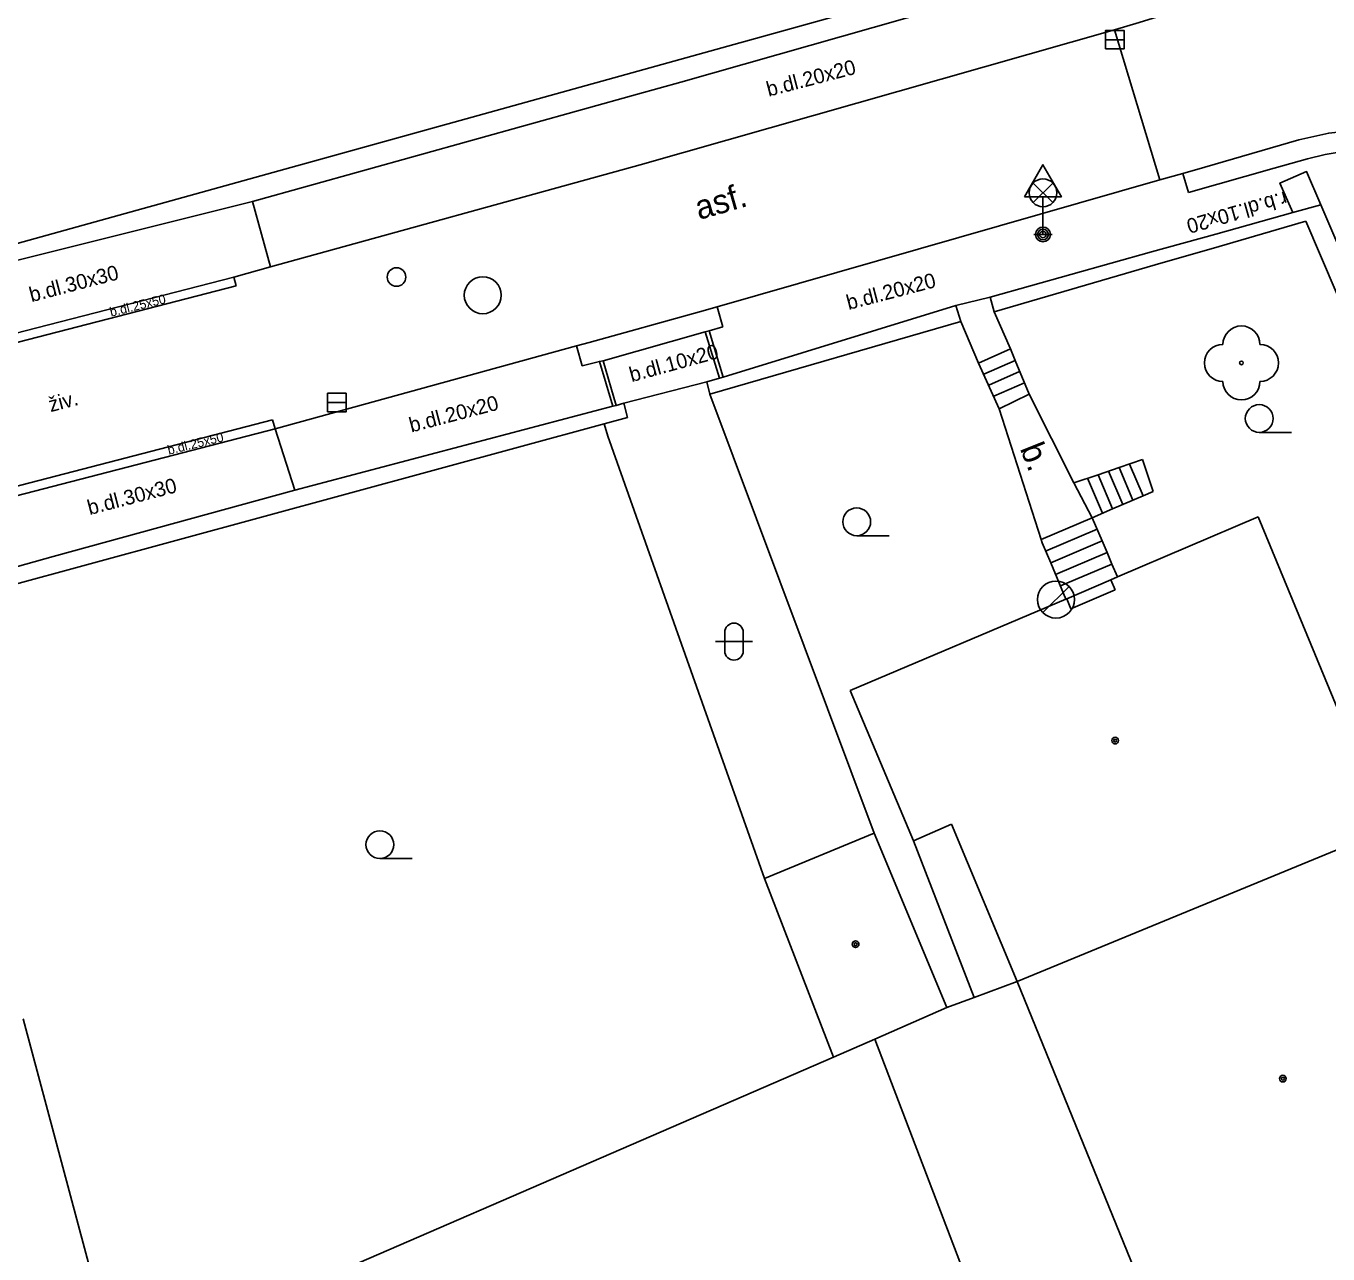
# Model space of a CAD drawing. Extents: x -600391 to -599491, y -1160176 to -1159402.
# Drawn here: x -599964.41 to -599929.24, y -1160105.54 to -1160072.37 of the extents above; entities that cross this region are included whole.
import ezdxf

# ---------------------------------------------------------------- set-up
doc = ezdxf.new("R2010")
doc.units = 0
for name, color, linetype in [('Level 10', 7, 'Continuous'), ('Level 11', 7, 'Continuous'), ('Level 22', 7, 'Continuous'), ('Level 27', 7, 'Continuous'), ('Level 28', 7, 'Continuous'), ('Level 33', 7, 'Continuous'), ('Level 34', 7, 'Continuous'), ('Level 36', 7, 'Continuous'), ('Level 39', 7, 'Continuous'), ('Level 40', 7, 'Continuous'), ('Level 5', 7, 'Continuous'), ('Level 51', 7, 'Continuous'), ('Level 6', 7, 'Continuous'), ('Level 7', 7, 'Continuous'), ('Level 8', 7, 'Continuous')]:
    doc.layers.add(name, color=color, linetype=linetype)

msp = doc.modelspace()

# ---------------------------------------------------------------- linework, layer by layer
at = {"layer": 'Level 10'}
for points in [[(-599932.23, -1160071.6), (-599933.85, -1160072.12), (-599934.34, -1160072.27), (-599935.01, -1160072.47), (-599947.82, -1160076.12)], [(-599930.03, -1160075.44), (-599929.22, -1160075.26), (-599928.57, -1160075.19), (-599928.4, -1160075.17)], [(-599930.03, -1160075.44), (-599932.57, -1160076.18), (-599933.16, -1160076.35), (-599933.78, -1160076.52), (-599945.74, -1160079.95), (-599946.22, -1160080.09)], [(-599966.29, -1160081.08), (-599958.79, -1160079.15), (-599957.8, -1160078.87), (-599947.82, -1160076.12)], [(-599949.2, -1160080.92), (-599946.22, -1160080.09)], [(-599949.2, -1160080.92), (-599949.54, -1160081.01), (-599957.68, -1160083.25), (-599964.94, -1160085.13)]]:
    msp.add_lwpolyline(points, dxfattribs=at)
at = {"layer": 'Level 11'}
for points in [[(-599935.01, -1160072.47), (-599933.78, -1160076.52)], [(-599933.01, -1160076.87), (-599930.7, -1160076.21), (-599929.8, -1160075.96)], [(-599929.8, -1160075.96), (-599929.32, -1160075.84), (-599928.83, -1160075.76), (-599928.34, -1160075.7)], [(-599933.16, -1160076.35), (-599933.01, -1160076.87)], [(-599930.19, -1160077.41), (-599930.54, -1160076.61), (-599929.82, -1160076.3), (-599929.44, -1160077.2)], [(-599958.29, -1160077.11), (-599957.8, -1160078.87)], [(-599958.79, -1160079.15), (-599958.73, -1160079.39)], [(-599966.23, -1160081.32), (-599958.73, -1160079.39)], [(-599945.74, -1160079.95), (-599945.59, -1160080.49)], [(-599938.26, -1160080.09), (-599937.82, -1160081.09), (-599937.69, -1160081.4), (-599937.31, -1160082.31)], [(-599945.59, -1160080.49), (-599945.96, -1160080.6), (-599946.06, -1160080.63), (-599948.82, -1160081.41), (-599948.92, -1160081.43), (-599949.39, -1160081.55)], [(-599945.96, -1160080.6), (-599945.58, -1160081.85)], [(-599939.16, -1160080.35), (-599938.68, -1160081.48), (-599938.12, -1160082.71)], [(-599946.06, -1160080.63), (-599945.68, -1160081.88)], [(-599949.54, -1160081.01), (-599949.39, -1160081.55)], [(-599937.82, -1160081.09), (-599938.68, -1160081.48)], [(-599948.92, -1160081.43), (-599948.56, -1160082.64)], [(-599948.82, -1160081.41), (-599948.47, -1160082.62)], [(-599937.69, -1160081.4), (-599938.54, -1160081.77)], [(-599937.57, -1160081.7), (-599938.4, -1160082.07)], [(-599941.5, -1160094.17), (-599945.94, -1160082.31)], [(-599937.44, -1160082.01), (-599938.27, -1160082.37)], [(-599938.12, -1160082.71), (-599937.31, -1160082.31)], [(-599937.31, -1160082.31), (-599936.11, -1160084.71)], [(-599938.12, -1160082.71), (-599936.99, -1160086.24), (-599936.96, -1160086.33)], [(-599957.75, -1160083.01), (-599965, -1160084.89), (-599969.84, -1160086.14)], [(-599957.75, -1160083.01), (-599957.68, -1160083.25)], [(-599957.68, -1160083.25), (-599957.15, -1160084.91)], [(-599935.45, -1160084.49), (-599934.88, -1160084.29), (-599934.25, -1160084.08)], [(-599934.25, -1160084.08), (-599933.96, -1160084.94)], [(-599934.78, -1160085.29), (-599935.17, -1160084.39)], [(-599934.51, -1160085.18), (-599934.88, -1160084.29)], [(-599934.23, -1160085.06), (-599934.6, -1160084.2)], [(-599936.11, -1160084.71), (-599935.45, -1160084.49)], [(-599935.61, -1160085.65), (-599936.11, -1160084.71)], [(-599935.33, -1160085.53), (-599935.74, -1160084.58)], [(-599935.06, -1160085.41), (-599935.45, -1160084.49)], [(-599934.23, -1160085.06), (-599935.06, -1160085.41)], [(-599933.96, -1160084.94), (-599934.23, -1160085.06)], [(-599935.06, -1160085.41), (-599935.61, -1160085.65)], [(-599936.99, -1160086.24), (-599935.61, -1160085.65)], [(-599934.93, -1160087.25), (-599935.08, -1160086.9), (-599935.21, -1160086.59), (-599935.34, -1160086.27), (-599935.61, -1160085.65)], [(-599935.48, -1160085.96), (-599936.87, -1160086.55)], [(-599936.96, -1160086.33), (-599936.73, -1160086.87), (-599936.32, -1160087.85)], [(-599935.34, -1160086.27), (-599936.73, -1160086.87)], [(-599935.21, -1160086.59), (-599936.6, -1160087.18)], [(-599935.08, -1160086.9), (-599936.47, -1160087.49)], [(-599935.76, -1160114.73), (-599941.48, -1160099.73)]]:
    msp.add_lwpolyline(points, dxfattribs=at)
at = {"layer": 'Level 22'}
msp.add_circle((-599931.58, -1160081.47), 0.05, dxfattribs=at)
for centre, start, end in [((-599931.58, -1160080.97), 0, 180), ((-599932.08, -1160081.47), 90, 270), ((-599931.08, -1160081.47), 270, 90), ((-599931.58, -1160081.97), 180, 0)]:
    msp.add_arc(centre, 0.5, start, end, dxfattribs=at)
at = {"layer": 'Level 27'}
for p, q in [((-599935.25, -1160072.74), (-599934.75, -1160072.74)), ((-599956.26, -1160082.54), (-599955.76, -1160082.54)), ((-599936.944, -1160088.213), (-599936.237, -1160087.506))]:
    msp.add_line(p, q, dxfattribs=at)
for points in [[(-599935.25, -1160072.99), (-599934.75, -1160072.99), (-599934.75, -1160072.49), (-599935.25, -1160072.49)], [(-599956.26, -1160082.79), (-599955.76, -1160082.79), (-599955.76, -1160082.29), (-599956.26, -1160082.29)]]:
    msp.add_lwpolyline(points, close=True, dxfattribs=at)
for centre in [(-599952.07, -1160079.64), (-599936.59, -1160087.86)]:
    msp.add_circle(centre, 0.5, dxfattribs=at)
at = {"layer": 'Level 28'}
msp.add_circle((-599954.4, -1160079.15), 0.25, dxfattribs=at)
at = {"layer": 'Level 33'}
for p, q in [((-599937.205, -1160077.14), (-599936.675, -1160076.61)), ((-599937.205, -1160076.61), (-599936.675, -1160077.14)), ((-599936.94, -1160077.25), (-599936.94, -1160078))]:
    msp.add_line(p, q, dxfattribs=at)
for centre, radius in [((-599936.94, -1160076.875), 0.375), ((-599936.94, -1160078), 0.2), ((-599936.94, -1160078), 0.145), ((-599936.94, -1160078), 0.0876)]:
    msp.add_circle(centre, radius, dxfattribs=at)
at = {"layer": 'Level 34'}
for p, q in [((-599936.94, -1160076.982), (-599936.94, -1160078)), ((-599937.19, -1160078), (-599936.69, -1160078))]:
    msp.add_line(p, q, dxfattribs=at)
msp.add_lwpolyline([(-599937.44, -1160076.982), (-599936.44, -1160076.982), (-599936.94, -1160076.116)], close=True, dxfattribs=at)
at = {"layer": 'Level 36'}
for p, q in [((-599931.1, -1160083.345), (-599930.225, -1160083.345)), ((-599941.97, -1160086.135), (-599941.095, -1160086.135)), ((-599945.786, -1160088.996), (-599944.786, -1160088.996)), ((-599945.536, -1160088.746), (-599945.536, -1160089.246)), ((-599945.036, -1160088.746), (-599945.036, -1160089.246)), ((-599954.85, -1160094.855), (-599953.975, -1160094.855))]:
    msp.add_line(p, q, dxfattribs=at)
for centre in [(-599931.1, -1160082.97), (-599941.97, -1160085.76), (-599954.85, -1160094.48)]:
    msp.add_circle(centre, 0.375, dxfattribs=at)
for centre, start, end in [((-599945.286, -1160088.746), 0, 180), ((-599945.286, -1160089.246), 180, 0)]:
    msp.add_arc(centre, 0.25, start, end, dxfattribs=at)
at = {"layer": 'Level 39'}
for centre, radius in [((-599934.99, -1160091.67), 0.09), ((-599934.99, -1160091.67), 0.0398), ((-599942, -1160097.17), 0.09), ((-599942, -1160097.17), 0.0398), ((-599930.46, -1160100.8), 0.09), ((-599930.46, -1160100.8), 0.0398)]:
    msp.add_circle(centre, radius, dxfattribs=at)
at = {"layer": 'Level 5'}
for points in [[(-599934.93, -1160087.25), (-599931.13, -1160085.63)], [(-599931.13, -1160085.63), (-599928.61, -1160091.72), (-599928.49, -1160092)], [(-599942.15, -1160090.32), (-599936.32, -1160087.85), (-599936.3, -1160087.84), (-599935.11, -1160087.33), (-599934.93, -1160087.25)], [(-599934.99, -1160087.6), (-599936.19, -1160088.11)], [(-599934.99, -1160087.6), (-599935.11, -1160087.33)], [(-599936.3, -1160087.84), (-599936.19, -1160088.11)], [(-599940.44, -1160094.38), (-599942.15, -1160090.32)], [(-599939.41, -1160093.93), (-599940.44, -1160094.38)], [(-599937.64, -1160098.18), (-599939.41, -1160093.93)], [(-599944.46, -1160095.39), (-599941.5, -1160094.17)], [(-599941.5, -1160094.17), (-599939.54, -1160098.88)], [(-599927.64, -1160094.06), (-599937.64, -1160098.18)], [(-599942.6, -1160100.22), (-599944.46, -1160095.39)], [(-599933.38, -1160108.63), (-599937.64, -1160098.18)], [(-599939.54, -1160098.88), (-599941.48, -1160099.73), (-599942.6, -1160100.22)]]:
    msp.add_lwpolyline(points, dxfattribs=at)
at = {"layer": 'Level 51'}
for points in [[(-599938.8, -1160098.61), (-599940.44, -1160094.38)], [(-599937.64, -1160098.18), (-599938.8, -1160098.61)], [(-599938.8, -1160098.61), (-599939.54, -1160098.88)], [(-599964.48, -1160099.18), (-599961.96, -1160108.61)], [(-599942.6, -1160100.22), (-599961.96, -1160108.61)]]:
    msp.add_lwpolyline(points, dxfattribs=at)
at = {"layer": 'Level 6'}
msp.add_lwpolyline([(-599934.99, -1160087.6), (-599936.19, -1160088.11)], dxfattribs=at)
at = {"layer": 'Level 7'}
for points in [[(-599939.1, -1160071.14), (-599967.02, -1160078.9)], [(-599938.9, -1160071.65), (-599946.72, -1160073.89), (-599947.31, -1160074.05), (-599947.89, -1160074.21), (-599958.29, -1160077.11)], [(-599966.87, -1160079.25), (-599958.29, -1160077.11)], [(-599938.37, -1160079.69), (-599934.01, -1160078.47), (-599932.27, -1160077.99), (-599930.19, -1160077.41), (-599929.44, -1160077.2), (-599926.74, -1160083.48), (-599926.43, -1160084.21), (-599923.99, -1160089.9)], [(-599929.84, -1160077.64), (-599932.18, -1160078.32), (-599933.91, -1160078.82), (-599938.26, -1160080.09)], [(-599929.84, -1160077.64), (-599924.5, -1160090.14)], [(-599938.37, -1160079.69), (-599938.26, -1160080.09)], [(-599939.29, -1160079.92), (-599945.58, -1160081.85), (-599945.68, -1160081.88), (-599946.02, -1160081.98)], [(-599939.16, -1160080.35), (-599939.29, -1160079.92)], [(-599939.16, -1160080.35), (-599945.94, -1160082.31)], [(-599946.02, -1160081.98), (-599945.94, -1160082.31)], [(-599948.26, -1160082.56), (-599948.47, -1160082.62), (-599948.56, -1160082.64), (-599957.15, -1160084.91), (-599963.67, -1160086.7)], [(-599948.26, -1160082.56), (-599948.16, -1160082.94)], [(-599948.16, -1160082.94), (-599948.79, -1160083.11), (-599967.31, -1160088.16)], [(-599948.79, -1160083.11), (-599948.69, -1160083.45)], [(-599948.69, -1160083.45), (-599944.46, -1160095.39)], [(-599963.67, -1160086.7), (-599967.37, -1160087.73)]]:
    msp.add_lwpolyline(points, dxfattribs=at)
at = {"layer": 'Level 8'}
for points in [[(-599938.37, -1160079.69), (-599939.29, -1160079.92)], [(-599946.02, -1160081.98), (-599948.26, -1160082.56)]]:
    msp.add_lwpolyline(points, dxfattribs=at)

# ---------------------------------------------------------------- texts
at = {"layer": 'Level 40'}
for s, height, rotation, p in [('b.dl.20x20', 0.4, 14.6783, (-599944.35, -1160074.28)), ('asf.', 0.65, 16.0054, (-599946.23, -1160077.61)), ('r.b.dl.10x20', 0.39992, 196, (-599930.41, -1160076.83)), ('b.dl.30x30', 0.4, 14.6783, (-599964.26, -1160079.83)), ('b.dl.20x20', 0.4, 14.6783, (-599942.19, -1160080.04)), ('b.dl.25x50', 0.25, 13.7971, (-599962.11, -1160080.22)), ('b.dl.10x20', 0.4, 15.3716, (-599948.05, -1160081.99)), ('živ.', 0.4, 14.6783, (-599963.74, -1160082.8)), ('b.dl.20x20', 0.4, 14.6783, (-599954, -1160083.35)), ('b.dl.25x50', 0.25, 13.7971, (-599960.55, -1160083.95)), ('b.', 0.65, 291.883, (-599937.57, -1160083.78)), ('b.dl.30x30', 0.4, 14.6783, (-599962.69, -1160085.58))]:
    msp.add_text(s, height=height, rotation=rotation, dxfattribs=at).set_placement(p)

doc.saveas('drawing.dxf')
